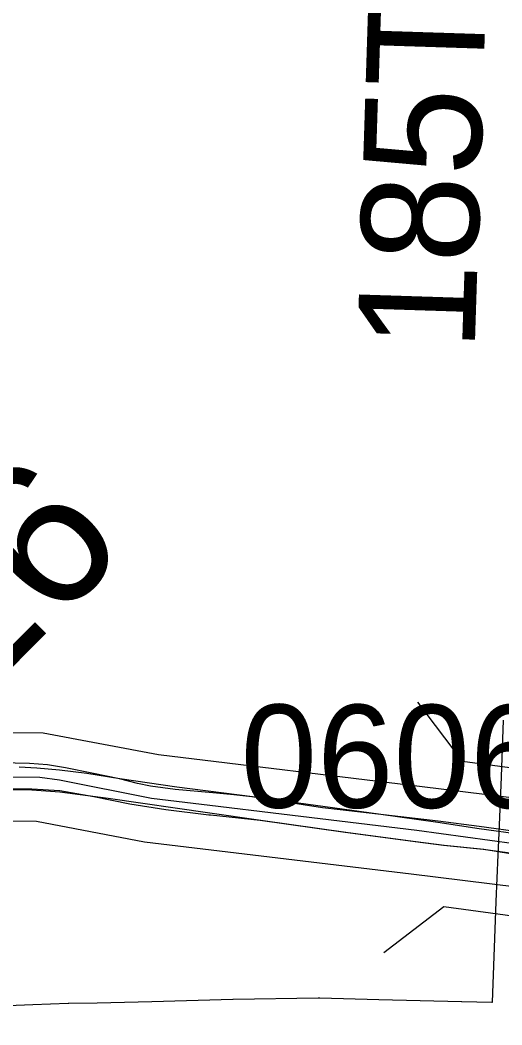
# Model space of a CAD drawing. Extents: x -132.8 to -73.3, y -60 to -26.
# Drawn here: x -121.338 to -121.009, y -33.393 to -32.71 of the extents above; entities that cross this region are included whole.
import ezdxf

# ---------------------------------------------------------------- set-up
doc = ezdxf.new("R2010")
doc.units = 0
for name, color, linetype in [('tdCoDivCarto', 7, 'Continuous'), ('tdCoInt', 7, 'Continuous'), ('tdCoIntCL', 7, 'Continuous'), ('tdCoIntRte', 7, 'Continuous'), ('tdCoPrimary', 7, 'Continuous'), ('tdCoSecRdNmbr', 7, 'Continuous'), ('tdCoSecRdTxt', 7, 'Continuous'), ('tdCoSecRteBand', 7, 'Continuous'), ('tdCoStrucDivPri', 7, 'Continuous'), ('tdStHwyIntRefPost1', 7, 'Continuous')]:
    doc.layers.add(name, color=color, linetype=linetype)

msp = doc.modelspace()

# ---------------------------------------------------------------- linework, layer by layer
at = {"layer": 'tdCoDivCarto'}
for p, q in [((-121.32608, -33.21841), (-121.33816, -33.21786)), ((-121.31062, -33.21991), (-121.32608, -33.21841)), ((-121.29207, -33.22204), (-121.31062, -33.21991)), ((-121.26955, -33.22579), (-121.29207, -33.22204)), ((-121.23083, -33.23128), (-121.26955, -33.22579)), ((-121.36251, -33.23268), (-121.32958, -33.23331)), ((-121.32958, -33.23331), (-121.31037, -33.23457)), ((-121.17932, -33.23798), (-121.23083, -33.23128)), ((-121.31037, -33.23457), (-121.27744, -33.23878)), ((-121.27744, -33.23878), (-121.20843, -33.24883)), ((-121.09347, -33.24972), (-121.17932, -33.23798)), ((-121.20843, -33.24883), (-121.1736, -33.25391)), ((-121.05312, -33.25546), (-121.09347, -33.24972)), ((-121.1736, -33.25391), (-121.1158, -33.26198)), ((-121.02487, -33.25964), (-121.05312, -33.25546)), ((-120.9952, -33.2639), (-121.02487, -33.25964)), ((-121.1158, -33.26198), (-121.06814, -33.26834)), ((-121.06814, -33.26834), (-121.04885, -33.27091)), ((-121.04885, -33.27091), (-121.02186, -33.27367)), ((-121.02186, -33.27367), (-120.99083, -33.27866))]:
    msp.add_line(p, q, dxfattribs=at)
for points in [[(-120.9952, -33.2639), (-121.02487, -33.25964), (-121.05312, -33.25546), (-121.09347, -33.24972), (-121.17932, -33.23798), (-121.23083, -33.23128), (-121.26955, -33.22579), (-121.29207, -33.22204), (-121.31062, -33.21991), (-121.32608, -33.21841), (-121.33816, -33.21786)], [(-120.9952, -33.2639), (-121.02487, -33.25964), (-121.05312, -33.25546), (-121.09347, -33.24972), (-121.17932, -33.23798), (-121.23083, -33.23128), (-121.26955, -33.22579), (-121.29207, -33.22204), (-121.31062, -33.21991), (-121.32608, -33.21841), (-121.33816, -33.21786)], [(-120.9952, -33.2639), (-121.02487, -33.25964), (-121.05312, -33.25546), (-121.09347, -33.24972), (-121.17932, -33.23798), (-121.23083, -33.23128), (-121.26955, -33.22579), (-121.29207, -33.22204), (-121.31062, -33.21991), (-121.32608, -33.21841), (-121.33816, -33.21786)], [(-121.63101, -33.2527), (-121.57682, -33.24908), (-121.52555, -33.24626), (-121.47029, -33.24094), (-121.42375, -33.23584), (-121.39527, -33.2335), (-121.36251, -33.23268), (-121.32958, -33.23331), (-121.31037, -33.23457), (-121.27744, -33.23878), (-121.20843, -33.24883)], [(-121.63101, -33.2527), (-121.57682, -33.24908), (-121.52555, -33.24626), (-121.47029, -33.24094), (-121.42375, -33.23584), (-121.39527, -33.2335), (-121.36251, -33.23268), (-121.32958, -33.23331), (-121.31037, -33.23457), (-121.27744, -33.23878), (-121.20843, -33.24883)], [(-121.63101, -33.2527), (-121.57682, -33.24908), (-121.52555, -33.24626), (-121.47029, -33.24094), (-121.42375, -33.23584), (-121.39527, -33.2335), (-121.36251, -33.23268), (-121.32958, -33.23331), (-121.31037, -33.23457), (-121.27744, -33.23878), (-121.20843, -33.24883)], [(-121.20843, -33.24883), (-121.1736, -33.25391), (-121.1158, -33.26198), (-121.06814, -33.26834)], [(-121.20843, -33.24883), (-121.1736, -33.25391), (-121.1158, -33.26198), (-121.06814, -33.26834)], [(-121.20843, -33.24883), (-121.1736, -33.25391), (-121.1158, -33.26198), (-121.06814, -33.26834)], [(-121.06814, -33.26834), (-121.04885, -33.27091), (-121.02186, -33.27367), (-120.99083, -33.27866), (-120.98211, -33.27992), (-120.92841, -33.28773), (-120.86984, -33.29589), (-120.79566, -33.30575), (-120.71162, -33.31799), (-120.64295, -33.32788), (-120.60573, -33.33275), (-120.54076, -33.34287), (-120.48801, -33.35023)], [(-121.06814, -33.26834), (-121.04885, -33.27091), (-121.02186, -33.27367), (-120.99083, -33.27866), (-120.98211, -33.27992), (-120.92841, -33.28773), (-120.86984, -33.29589), (-120.79566, -33.30575), (-120.71162, -33.31799), (-120.64295, -33.32788), (-120.60573, -33.33275), (-120.54076, -33.34287), (-120.48801, -33.35023)], [(-121.06814, -33.26834), (-121.04885, -33.27091), (-121.02186, -33.27367), (-120.99083, -33.27866), (-120.98211, -33.27992), (-120.92841, -33.28773), (-120.86984, -33.29589), (-120.79566, -33.30575), (-120.71162, -33.31799), (-120.64295, -33.32788), (-120.60573, -33.33275), (-120.54076, -33.34287), (-120.48801, -33.35023)]]:
    msp.add_lwpolyline(points, dxfattribs=at)
at = {"layer": 'tdCoInt'}
for points in [[(-121.37438, -33.19414), (-121.32177, -33.19449), (-121.2433, -33.20918), (-121.0637, -33.23091), (-120.8296, -33.2598), (-120.63065, -33.29016), (-120.52622, -33.31065), (-120.43506, -33.32256), (-120.40215, -33.32901), (-120.29241, -33.33311), (-120.24735, -33.33311), (-120.16245, -33.32894), (-120.11883, -33.32368), (-120.0501, -33.31153), (-119.96488, -33.28964), (-119.96709, -33.29028), (-119.85989, -33.25218), (-119.65144, -33.17246)], [(-121.37289, -33.25415), (-121.32633, -33.25446), (-121.2528, -33.26847), (-121.07129, -33.29043), (-120.83779, -33.31924), (-120.64089, -33.34929), (-120.5359, -33.3699), (-120.44472, -33.3818), (-120.40945, -33.38872), (-120.29346, -33.39311), (-120.24588, -33.39311), (-120.1579, -33.38879), (-120.10953, -33.38297), (-120.03799, -33.37032), (-119.95033, -33.34785), (-119.83872, -33.30832), (-119.63094, -33.22886)]]:
    msp.add_lwpolyline(points, dxfattribs=at)
at = {"layer": 'tdCoIntCL'}
msp.add_lwpolyline([(-121.37363, -33.22415), (-121.32405, -33.22447), (-121.31068, -33.22643), (-121.24805, -33.23883), (-121.20825, -33.24372), (-121.15965, -33.24959), (-121.06749, -33.26067), (-121.00118, -33.26962), (-120.98873, -33.2713), (-120.98215, -33.27219), (-120.97703, -33.27277), (-120.96456, -33.2742), (-120.90653, -33.28083), (-120.83369, -33.28952), (-120.75814, -33.30133), (-120.63577, -33.31972), (-120.53106, -33.34027), (-120.48115, -33.3468)], dxfattribs=at)
at = {"layer": 'tdCoIntRte'}
for points in [[(-120.99529, -33.26223), (-121.02503, -33.25824), (-121.05288, -33.25456), (-121.09385, -33.24972), (-121.11963, -33.24673), (-121.1316, -33.24535), (-121.15784, -33.24144), (-121.1797, -33.23798), (-121.1919, -33.2366), (-121.2064, -33.23522), (-121.23195, -33.23292), (-121.24875, -33.23062), (-121.2575, -33.22878), (-121.26993, -33.22579), (-121.28857, -33.22187), (-121.30652, -33.21819), (-121.31895, -33.21612), (-121.33115, -33.2152), (-121.35072, -33.21474)], [(-120.99529, -33.26223), (-121.02503, -33.25824), (-121.05288, -33.25456), (-121.09385, -33.24972), (-121.11963, -33.24673), (-121.1316, -33.24535), (-121.15784, -33.24144), (-121.1797, -33.23798), (-121.1919, -33.2366), (-121.2064, -33.23522), (-121.23195, -33.23292), (-121.24875, -33.23062), (-121.2575, -33.22878), (-121.26993, -33.22579), (-121.28857, -33.22187), (-121.30652, -33.21819), (-121.31895, -33.21612), (-121.33115, -33.2152), (-121.35072, -33.21474)], [(-121.36292, -33.23202), (-121.32955, -33.23244), (-121.31042, -33.23372), (-121.28726, -33.23775), (-121.26282, -33.24264), (-121.23838, -33.24668), (-121.20901, -33.25015), (-121.20777, -33.25029), (-121.17398, -33.25391), (-121.11617, -33.26198), (-121.06852, -33.26834), (-121.04923, -33.27091), (-121.02224, -33.27367), (-120.99558, -33.27712)], [(-121.36292, -33.23202), (-121.32955, -33.23244), (-121.31042, -33.23372), (-121.28726, -33.23775), (-121.26282, -33.24264), (-121.23838, -33.24668), (-121.20901, -33.25015), (-121.20777, -33.25029), (-121.17398, -33.25391), (-121.11617, -33.26198), (-121.06852, -33.26834), (-121.04923, -33.27091), (-121.02224, -33.27367), (-120.99558, -33.27712)]]:
    msp.add_lwpolyline(points, dxfattribs=at)
at = {"layer": 'tdCoPrimary'}
for points in [[(-120.9952, -33.2639), (-121.02487, -33.25964), (-121.05312, -33.25546), (-121.09347, -33.24972), (-121.17932, -33.23798), (-121.23083, -33.23128), (-121.26955, -33.22579), (-121.29207, -33.22204), (-121.31062, -33.21991), (-121.32608, -33.21841), (-121.33816, -33.21786)], [(-120.9952, -33.2639), (-121.02487, -33.25964), (-121.05312, -33.25546), (-121.09347, -33.24972), (-121.17932, -33.23798), (-121.23083, -33.23128), (-121.26955, -33.22579), (-121.29207, -33.22204), (-121.31062, -33.21991), (-121.32608, -33.21841), (-121.33816, -33.21786)], [(-120.9952, -33.2639), (-121.02487, -33.25964), (-121.05312, -33.25546), (-121.09347, -33.24972), (-121.17932, -33.23798), (-121.23083, -33.23128), (-121.26955, -33.22579), (-121.29207, -33.22204), (-121.31062, -33.21991), (-121.32608, -33.21841), (-121.33816, -33.21786)], [(-121.63101, -33.2527), (-121.57682, -33.24908), (-121.52555, -33.24626), (-121.47029, -33.24094), (-121.42375, -33.23584), (-121.39527, -33.2335), (-121.36251, -33.23268), (-121.32958, -33.23331), (-121.31037, -33.23457), (-121.27744, -33.23878), (-121.20843, -33.24883)], [(-121.63101, -33.2527), (-121.57682, -33.24908), (-121.52555, -33.24626), (-121.47029, -33.24094), (-121.42375, -33.23584), (-121.39527, -33.2335), (-121.36251, -33.23268), (-121.32958, -33.23331), (-121.31037, -33.23457), (-121.27744, -33.23878), (-121.20843, -33.24883)], [(-121.36251, -33.23268), (-121.32958, -33.23331), (-121.31037, -33.23457), (-121.27744, -33.23878), (-121.20843, -33.24883), (-121.1736, -33.25391), (-121.1158, -33.26198), (-121.06814, -33.26834), (-121.04885, -33.27091), (-121.02186, -33.27367), (-120.99083, -33.27866), (-120.98211, -33.27992), (-120.92841, -33.28773), (-120.86984, -33.29589), (-120.79566, -33.30575), (-120.71162, -33.31799), (-120.64295, -33.32788), (-120.60573, -33.33275), (-120.54076, -33.34287), (-120.48801, -33.35023)], [(-121.20843, -33.24883), (-121.1736, -33.25391), (-121.1158, -33.26198), (-121.06814, -33.26834)], [(-121.20843, -33.24883), (-121.1736, -33.25391), (-121.1158, -33.26198), (-121.06814, -33.26834)], [(-121.06814, -33.26834), (-121.04885, -33.27091), (-121.02186, -33.27367), (-120.99083, -33.27866), (-120.98211, -33.27992), (-120.92841, -33.28773), (-120.86984, -33.29589), (-120.79566, -33.30575), (-120.71162, -33.31799), (-120.64295, -33.32788), (-120.60573, -33.33275), (-120.54076, -33.34287), (-120.48801, -33.35023)], [(-121.06814, -33.26834), (-121.04885, -33.27091), (-121.02186, -33.27367), (-120.99083, -33.27866), (-120.98211, -33.27992), (-120.92841, -33.28773), (-120.86984, -33.29589), (-120.79566, -33.30575), (-120.71162, -33.31799), (-120.64295, -33.32788), (-120.60573, -33.33275), (-120.54076, -33.34287), (-120.48801, -33.35023)]]:
    msp.add_lwpolyline(points, dxfattribs=at)
at = {"layer": 'tdCoSecRteBand'}
msp.add_lwpolyline([(-121.35741, -33.38037), (-121.32885, -33.37926), (-121.32882, -33.37926), (-121.32878, -33.37926), (-121.30488, -33.37838), (-121.30461, -33.37837), (-121.30433, -33.37837), (-121.28497, -33.37802), (-121.24791, -33.37708), (-121.19275, -33.37554), (-121.19254, -33.37553), (-121.19234, -33.37553), (-121.13467, -33.37472), (-121.13408, -33.37471), (-121.1335, -33.37473), (-121.09332, -33.37574), (-121.03688, -33.37715), (-121.03685, -33.37715), (-121.03683, -33.37715), (-121.01622, -33.3777), (-121.01587, -33.37771), (-121.01343, -33.30941), (-121.01343, -33.30929), (-121.01342, -33.30917), (-121.01203, -33.27736), (-121.01139, -33.26271), (-121.00971, -33.22429), (-121.00845, -33.18575)], dxfattribs=at)
at = {"layer": 'tdCoStrucDivPri'}
for p, q in [((-121.03627, -33.21365), (-121.0668, -33.17356)), ((-121.03627, -33.21365), (-120.93208, -33.22771)), ((-121.04892, -33.31286), (-121.08981, -33.34405)), ((-120.94452, -33.32695), (-121.04892, -33.31286))]:
    msp.add_line(p, q, dxfattribs=at)

# ---------------------------------------------------------------- texts
at = {"layer": 'tdCoSecRdNmbr'}
msp.add_text('0606', height=0.07, rotation=359.90918, dxfattribs=at).set_placement((-121.18744, -33.24523))
at = {"layer": 'tdCoSecRdTxt'}
msp.add_text('185TH ST', height=0.08, rotation=88.16868, dxfattribs=at).set_placement((-121.02802, -32.93512))
at = {"layer": 'tdStHwyIntRefPost1'}
msp.add_text('‒‒16', height=0.1, rotation=45, dxfattribs=at).set_placement((-121.47283, -33.2799))

doc.saveas('drawing.dxf')
